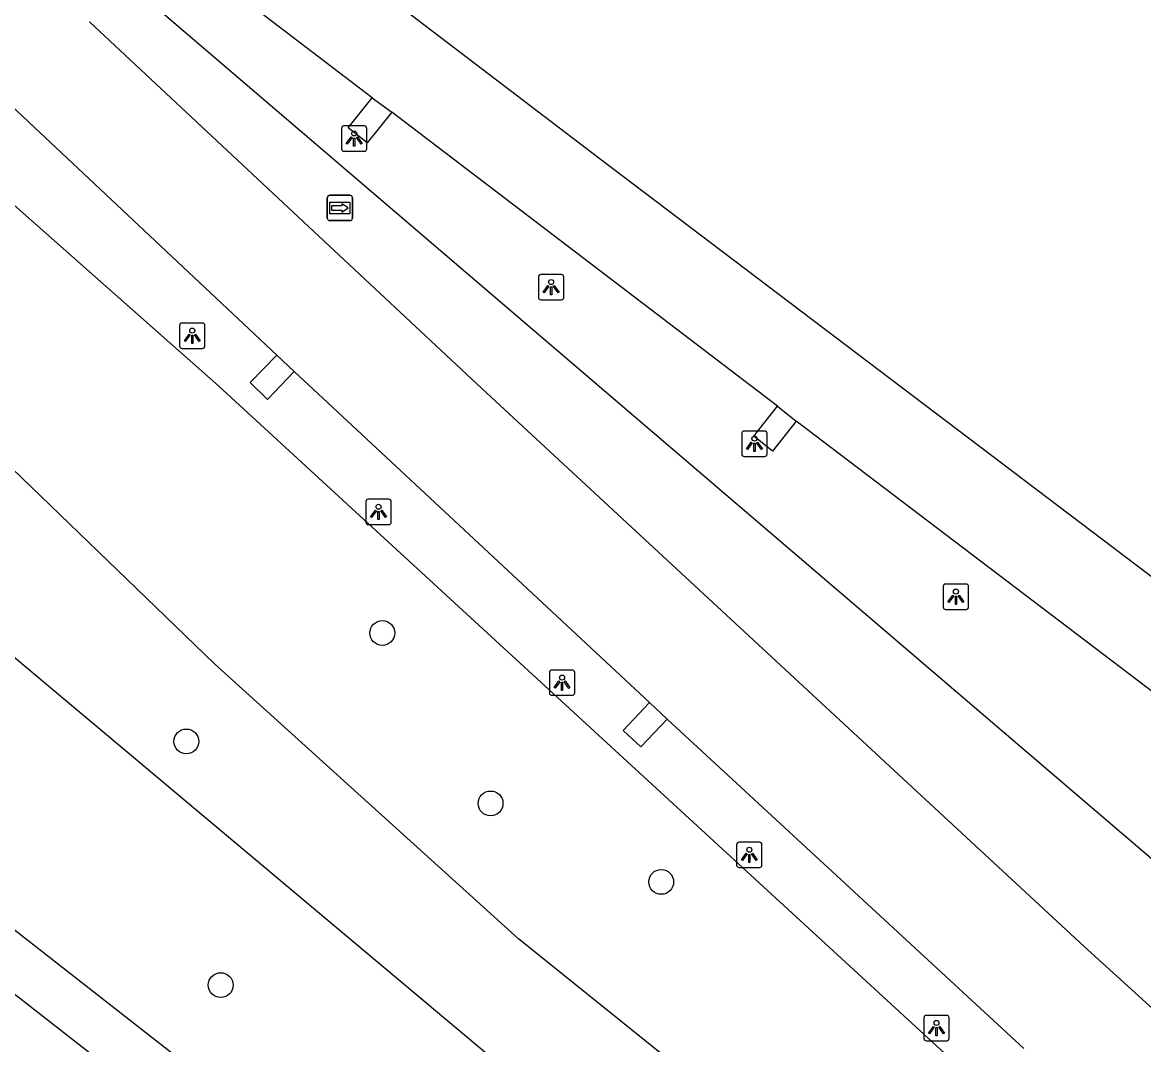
# Model space of a CAD drawing. Extents: x 157466 to 158888, y 383063 to 384677.
# Drawn here: x 158642.1 to 158686.24, y 383961.39 to 384001.63 of the extents above; entities that cross this region are included whole.
import ezdxf

# ---------------------------------------------------------------- set-up
doc = ezdxf.new("R2010")
doc.units = 0
for name, color, linetype in [('IMGEO_Berm_groen', 7, 'Continuous'), ('IMGEO_Boom', 7, 'Continuous'), ('IMGEO_Groenvoorziening', 7, 'Continuous'), ('IMGEO_Lichtpunt', 7, 'Continuous'), ('IMGEO_Rijbaan_lokaal_open', 7, 'Continuous'), ('IMGEO_Rijbaan_regionaal_gesloten', 7, 'Continuous'), ('IMGEO_Wegwijzer', 7, 'Continuous')]:
    doc.layers.add(name, color=color, linetype=linetype)

msp = doc.modelspace()

# ---------------------------------------------------------------- linework, layer by layer
at = {"layer": 'IMGEO_Berm_groen'}
for points in [[(158592.611, 384040.389), (158603.062, 384030.855), (158618.866, 384015.449), (158635.636, 383999.852), (158649.831, 383987.309), (158652.615, 383984.75), (158679.212, 383960.296), (158710.199, 383932.348), (158724.684, 383919.418), (158740.159, 383906.053), (158760.166, 383889.359), (158776.714, 383875.229), (158792.553, 383860.857)], [(158564.348, 384032.052), (158585.348, 384010.678), (158589.846, 384006.513), (158595.875, 384001.543), (158606.237, 383993.699), (158616.579, 383985.612), (158635.376, 383970.915), (158654.191, 383956.204), (158678.1, 383937.509), (158694.724, 383924.511), (158711.994, 383911.008), (158717.008, 383907.087), (158725.26, 383900.681), (158756.19, 383876.531), (158756.88, 383876.013), (158756.965, 383875.793), (158757.55, 383874.435), (158757.869, 383872.031), (158759.488, 383870.539), (158762.98, 383874.478), (158764.514, 383873.194), (158785.996, 383854.136), (158797.607, 383845.775)], [(158687.181, 383968.159), (158645.703, 384003.646)]]:
    msp.add_lwpolyline(points, dxfattribs=at)
at = {"layer": 'IMGEO_Boom'}
for centre in [(158656.269, 383977.593), (158648.555, 383973.323), (158660.531, 383970.882), (158667.247, 383967.793), (158649.909, 383963.729)]:
    msp.add_circle(centre, 0.489, dxfattribs=at)
at = {"layer": 'IMGEO_Groenvoorziening'}
for points in [[(158793.682, 383859.501), (158793.062, 383859.948), (158789.551, 383858.63), (158744, 383894.134), (158691.084, 383935.378), (158689.228, 383936.825), (158643.377, 383975.29), (158640.762, 383977.484), (158616.14, 384000.246), (158599.479, 384016.092), (158578.485, 384037.134), (158575.646, 384040.554)], [(158761.47, 383884.391), (158755.991, 383888.55), (158732.407, 383908.033), (158718.395, 383919.269), (158708.554, 383927.752), (158693.909, 383939.604), (158683.242, 383948.763), (158672.183, 383957.059), (158661.632, 383965.549), (158649.669, 383976.374), (158646.976, 383978.974), (158641.318, 383984.436), (158625.573, 384000), (158618.774, 384007.282)]]:
    msp.add_lwpolyline(points, dxfattribs=at)
at = {"layer": 'IMGEO_Lichtpunt'}
for p, q in [((158654.665, 383997.461), (158654.665, 383996.654)), ((158654.665, 383997.461), (158654.665, 383996.654)), ((158655.567, 383997.556), (158654.759, 383997.556)), ((158655.567, 383997.556), (158654.759, 383997.556)), ((158655.661, 383996.654), (158655.661, 383997.461)), ((158655.661, 383996.654), (158655.661, 383997.461)), ((158654.759, 383996.56), (158655.567, 383996.56)), ((158654.759, 383996.56), (158655.567, 383996.56)), ((158662.416, 383991.61), (158662.416, 383990.803)), ((158662.416, 383991.61), (158662.416, 383990.803)), ((158663.318, 383991.705), (158662.51, 383991.705)), ((158663.318, 383991.705), (158662.51, 383991.705)), ((158663.412, 383990.803), (158663.412, 383991.61)), ((158663.412, 383990.803), (158663.412, 383991.61)), ((158662.51, 383990.709), (158663.318, 383990.709)), ((158662.51, 383990.709), (158663.318, 383990.709)), ((158648.291, 383989.698), (158648.291, 383988.891)), ((158648.291, 383989.698), (158648.291, 383988.891)), ((158649.193, 383989.793), (158648.385, 383989.793)), ((158649.193, 383989.793), (158648.385, 383989.793)), ((158649.287, 383988.891), (158649.287, 383989.698)), ((158649.287, 383988.891), (158649.287, 383989.698)), ((158648.385, 383988.797), (158649.193, 383988.797)), ((158648.385, 383988.797), (158649.193, 383988.797)), ((158671.32, 383985.542), (158670.512, 383985.542)), ((158671.32, 383985.542), (158670.512, 383985.542)), ((158670.418, 383985.447), (158670.418, 383984.64)), ((158670.418, 383985.447), (158670.418, 383984.64)), ((158671.414, 383984.64), (158671.414, 383985.447)), ((158671.414, 383984.64), (158671.414, 383985.447)), ((158670.512, 383984.546), (158671.32, 383984.546)), ((158670.512, 383984.546), (158671.32, 383984.546)), ((158655.623, 383982.763), (158655.623, 383981.956)), ((158655.623, 383982.763), (158655.623, 383981.956)), ((158656.525, 383982.858), (158655.717, 383982.858)), ((158656.525, 383982.858), (158655.717, 383982.858)), ((158656.619, 383981.956), (158656.619, 383982.763)), ((158656.619, 383981.956), (158656.619, 383982.763)), ((158655.717, 383981.862), (158656.525, 383981.862)), ((158655.717, 383981.862), (158656.525, 383981.862)), ((158678.35, 383979.422), (158678.35, 383978.615)), ((158678.35, 383979.422), (158678.35, 383978.615)), ((158679.252, 383979.517), (158678.444, 383979.517)), ((158679.252, 383979.517), (158678.444, 383979.517)), ((158679.346, 383978.615), (158679.346, 383979.422)), ((158679.346, 383978.615), (158679.346, 383979.422)), ((158678.444, 383978.521), (158679.252, 383978.521)), ((158678.444, 383978.521), (158679.252, 383978.521)), ((158662.846, 383976.04), (158662.846, 383975.233)), ((158662.846, 383976.04), (158662.846, 383975.233)), ((158663.748, 383976.135), (158662.94, 383976.135)), ((158663.748, 383976.135), (158662.94, 383976.135)), ((158663.842, 383975.233), (158663.842, 383976.04)), ((158663.842, 383975.233), (158663.842, 383976.04)), ((158662.94, 383975.139), (158663.748, 383975.139)), ((158662.94, 383975.139), (158663.748, 383975.139)), ((158670.218, 383969.261), (158670.218, 383968.454)), ((158670.218, 383969.261), (158670.218, 383968.454)), ((158671.12, 383969.356), (158670.312, 383969.356)), ((158671.12, 383969.356), (158670.312, 383969.356)), ((158671.214, 383968.454), (158671.214, 383969.261)), ((158671.214, 383968.454), (158671.214, 383969.261)), ((158670.312, 383968.36), (158671.12, 383968.36)), ((158670.312, 383968.36), (158671.12, 383968.36)), ((158677.586, 383962.44), (158677.586, 383961.633)), ((158677.586, 383962.44), (158677.586, 383961.633)), ((158678.488, 383962.535), (158677.68, 383962.535)), ((158678.488, 383962.535), (158677.68, 383962.535)), ((158678.582, 383961.633), (158678.582, 383962.44)), ((158678.582, 383961.633), (158678.582, 383962.44)), ((158677.68, 383961.539), (158678.488, 383961.539)), ((158677.68, 383961.539), (158678.488, 383961.539))]:
    msp.add_line(p, q, dxfattribs=at)
for points in [[(158655.039, 383997.125), (158655.078, 383997.097), (158654.89, 383996.835), (158654.852, 383996.862), (158655.039, 383997.125)], [(158655.141, 383997.077), (158655.188, 383997.077), (158655.188, 383996.755), (158655.141, 383996.755), (158655.141, 383997.077)], [(158655.251, 383997.097), (158655.289, 383997.124), (158655.476, 383996.862), (158655.437, 383996.834), (158655.251, 383997.097)], [(158662.79, 383991.274), (158662.829, 383991.246), (158662.641, 383990.984), (158662.603, 383991.011), (158662.79, 383991.274)], [(158663.002, 383991.246), (158663.04, 383991.273), (158663.227, 383991.011), (158663.188, 383990.983), (158663.002, 383991.246)], [(158662.892, 383991.226), (158662.939, 383991.226), (158662.939, 383990.904), (158662.892, 383990.904), (158662.892, 383991.226)], [(158648.665, 383989.362), (158648.704, 383989.334), (158648.516, 383989.072), (158648.478, 383989.099), (158648.665, 383989.362)], [(158648.767, 383989.314), (158648.814, 383989.314), (158648.814, 383988.992), (158648.767, 383988.992), (158648.767, 383989.314)], [(158648.877, 383989.334), (158648.915, 383989.361), (158649.102, 383989.099), (158649.063, 383989.071), (158648.877, 383989.334)], [(158670.792, 383985.111), (158670.831, 383985.083), (158670.643, 383984.821), (158670.605, 383984.848), (158670.792, 383985.111)], [(158671.004, 383985.083), (158671.042, 383985.11), (158671.229, 383984.848), (158671.19, 383984.82), (158671.004, 383985.083)], [(158670.894, 383985.063), (158670.941, 383985.063), (158670.941, 383984.741), (158670.894, 383984.741), (158670.894, 383985.063)], [(158655.997, 383982.427), (158656.036, 383982.399), (158655.848, 383982.137), (158655.81, 383982.164), (158655.997, 383982.427)], [(158656.099, 383982.379), (158656.146, 383982.379), (158656.146, 383982.057), (158656.099, 383982.057), (158656.099, 383982.379)], [(158656.209, 383982.399), (158656.247, 383982.426), (158656.434, 383982.164), (158656.395, 383982.136), (158656.209, 383982.399)], [(158678.724, 383979.086), (158678.763, 383979.058), (158678.575, 383978.796), (158678.537, 383978.823), (158678.724, 383979.086)], [(158678.826, 383979.038), (158678.873, 383979.038), (158678.873, 383978.716), (158678.826, 383978.716), (158678.826, 383979.038)], [(158678.936, 383979.058), (158678.974, 383979.085), (158679.161, 383978.823), (158679.122, 383978.795), (158678.936, 383979.058)], [(158663.22, 383975.704), (158663.259, 383975.676), (158663.071, 383975.414), (158663.033, 383975.441), (158663.22, 383975.704)], [(158663.322, 383975.656), (158663.369, 383975.656), (158663.369, 383975.334), (158663.322, 383975.334), (158663.322, 383975.656)], [(158663.432, 383975.676), (158663.47, 383975.703), (158663.657, 383975.441), (158663.618, 383975.413), (158663.432, 383975.676)], [(158670.592, 383968.925), (158670.631, 383968.897), (158670.443, 383968.635), (158670.405, 383968.662), (158670.592, 383968.925)], [(158670.694, 383968.877), (158670.741, 383968.877), (158670.741, 383968.555), (158670.694, 383968.555), (158670.694, 383968.877)], [(158670.804, 383968.897), (158670.842, 383968.924), (158671.029, 383968.662), (158670.99, 383968.634), (158670.804, 383968.897)], [(158677.96, 383962.104), (158677.999, 383962.076), (158677.811, 383961.814), (158677.773, 383961.841), (158677.96, 383962.104)], [(158678.062, 383962.056), (158678.109, 383962.056), (158678.109, 383961.734), (158678.062, 383961.734), (158678.062, 383962.056)], [(158678.172, 383962.076), (158678.21, 383962.103), (158678.397, 383961.841), (158678.358, 383961.813), (158678.172, 383962.076)]]:
    msp.add_lwpolyline(points, dxfattribs=at)
for centre in [(158655.164, 383997.259), (158662.915, 383991.408), (158648.79, 383989.496), (158670.917, 383985.245), (158656.122, 383982.561), (158678.849, 383979.22), (158663.345, 383975.838), (158670.717, 383969.059), (158678.085, 383962.238)]:
    msp.add_circle(centre, 0.0994, dxfattribs=at)
for centre, start, end in [((158654.759, 383997.461), 90, 180), ((158654.759, 383997.461), 90, 180), ((158655.567, 383997.461), 0, 90), ((158655.567, 383997.461), 0, 90), ((158654.759, 383996.654), 180, 270), ((158654.759, 383996.654), 180, 270), ((158655.567, 383996.654), 270, 0), ((158655.567, 383996.654), 270, 360), ((158662.51, 383991.61), 90, 180), ((158662.51, 383991.61), 90, 180), ((158663.318, 383991.61), 0, 90), ((158663.318, 383991.61), 0, 90), ((158662.51, 383990.803), 180, 270), ((158662.51, 383990.803), 180, 270), ((158663.318, 383990.803), 270, 0), ((158663.318, 383990.803), 270, 360), ((158648.385, 383989.698), 90, 180), ((158648.385, 383989.698), 90, 180), ((158649.193, 383989.698), 0, 90), ((158649.193, 383989.698), 0, 90), ((158648.385, 383988.891), 180, 270), ((158648.385, 383988.891), 180, 270), ((158649.193, 383988.891), 270, 0), ((158649.193, 383988.891), 270, 360), ((158670.512, 383985.447), 90, 180), ((158670.512, 383985.447), 90, 180), ((158671.32, 383985.447), 0, 90), ((158671.32, 383985.447), 0, 90), ((158670.512, 383984.64), 180, 270), ((158670.512, 383984.64), 180, 270), ((158671.32, 383984.64), 270, 0), ((158671.32, 383984.64), 270, 360), ((158655.717, 383982.763), 90, 180), ((158655.717, 383982.763), 90, 180), ((158656.525, 383982.763), 0, 90), ((158656.525, 383982.763), 0, 90), ((158655.717, 383981.956), 180, 270), ((158655.717, 383981.956), 180, 270), ((158656.525, 383981.956), 270, 0), ((158656.525, 383981.956), 270, 360), ((158678.444, 383979.422), 90, 180), ((158678.444, 383979.422), 90, 180), ((158679.252, 383979.422), 0, 90), ((158679.252, 383979.422), 0, 90), ((158678.444, 383978.615), 180, 270), ((158678.444, 383978.615), 180, 270), ((158679.252, 383978.615), 270, 0), ((158679.252, 383978.615), 270, 360), ((158662.94, 383976.04), 90, 180), ((158662.94, 383976.04), 90, 180), ((158663.748, 383976.04), 0, 90), ((158663.748, 383976.04), 0, 90), ((158662.94, 383975.233), 180, 270), ((158662.94, 383975.233), 180, 270), ((158663.748, 383975.233), 270, 0), ((158663.748, 383975.233), 270, 360), ((158670.312, 383969.261), 90, 180), ((158670.312, 383969.261), 90, 180), ((158671.12, 383969.261), 0, 90), ((158671.12, 383969.261), 0, 90), ((158670.312, 383968.454), 180, 270), ((158670.312, 383968.454), 180, 270), ((158671.12, 383968.454), 270, 0), ((158671.12, 383968.454), 270, 360), ((158677.68, 383962.44), 90, 180), ((158677.68, 383962.44), 90, 180), ((158678.488, 383962.44), 0, 90), ((158678.488, 383962.44), 0, 90), ((158677.68, 383961.633), 180, 270), ((158677.68, 383961.633), 180, 270), ((158678.488, 383961.633), 270, 0), ((158678.488, 383961.633), 270, 360)]:
    msp.add_arc(centre, 0.0946, start, end, dxfattribs=at)
at = {"layer": 'IMGEO_Rijbaan_lokaal_open'}
for points in [[(158710.762, 383909.432), (158636.085, 383967.822), (158605.005, 383992.123), (158594.603, 384000), (158588.574, 384004.97)], [(158656.639, 383998.094), (158655.675, 383996.895), (158654.93, 383997.485), (158655.865, 383998.664)], [(158652.801, 383987.885), (158651.756, 383986.788), (158651.073, 383987.448), (158652.118, 383988.53)], [(158672.564, 383985.934), (158671.633, 383984.748), (158670.888, 383985.338), (158671.823, 383986.517)], [(158667.485, 383974.205), (158666.449, 383973.108), (158665.756, 383973.758), (158666.784, 383974.855)]]:
    msp.add_lwpolyline(points, dxfattribs=at)
at = {"layer": 'IMGEO_Rijbaan_regionaal_gesloten'}
for points in [[(158596.641, 384048.238), (158664.84, 383996.262), (158694.763, 383973.599), (158726.719, 383949.16), (158748.405, 383932.576), (158815.5, 383881.483), (158866.497, 383842.464)], [(158655.865, 383998.664), (158647.475, 384005.081), (158647.448, 384005.101)], [(158652.118, 383988.53), (158638.192, 384001.605)], [(158644.747, 384001.657), (158660.186, 383987.22), (158683.896, 383965.249), (158694.044, 383956.043), (158699.712, 383950.963), (158712.892, 383939.149), (158739.8, 383915.618), (158789.269, 383873.267)], [(158655.865, 383998.664), (158656.639, 383998.094)], [(158671.823, 383986.517), (158656.639, 383998.094)], [(158652.118, 383988.53), (158652.801, 383987.885)], [(158666.784, 383974.855), (158654.306, 383986.482), (158652.801, 383987.885)], [(158671.823, 383986.517), (158672.564, 383985.934)], [(158687.777, 383974.364), (158672.564, 383985.934)], [(158666.784, 383974.855), (158667.485, 383974.205)], [(158681.527, 383961.237), (158667.485, 383974.205)]]:
    msp.add_lwpolyline(points, dxfattribs=at)
at = {"layer": 'IMGEO_Wegwijzer'}
for p, q in [((158654.204, 383994.827), (158654.994, 383994.827)), ((158654.994, 383994.827), (158654.204, 383994.827)), ((158654.104, 383993.927), (158654.104, 383994.727)), ((158654.104, 383994.727), (158654.104, 383993.927)), ((158655.094, 383994.727), (158655.094, 383993.927)), ((158655.094, 383993.927), (158655.094, 383994.727)), ((158654.994, 383993.827), (158654.204, 383993.827)), ((158654.204, 383993.827), (158654.994, 383993.827))]:
    msp.add_line(p, q, dxfattribs=at)
for points in [[(158654.205, 383994.559), (158654.993, 383994.559), (158654.993, 383994.095), (158654.205, 383994.095), (158654.205, 383994.559)], [(158654.27, 383994.411), (158654.27, 383994.327), (158654.27, 383994.243), (158654.681, 383994.243), (158654.681, 383994.16), (158654.928, 383994.327), (158654.681, 383994.494), (158654.681, 383994.411), (158654.27, 383994.411)]]:
    msp.add_lwpolyline(points, dxfattribs=at)
for centre, start, end in [((158654.204, 383994.727), 90, 180), ((158654.204, 383994.727), 90, 180), ((158654.994, 383994.727), 0, 90), ((158654.994, 383994.727), 360, 90), ((158654.204, 383993.927), 180, 270), ((158654.204, 383993.927), 180, 270), ((158654.994, 383993.927), 270, 0), ((158654.994, 383993.927), 270, 0)]:
    msp.add_arc(centre, 0.1, start, end, dxfattribs=at)

doc.saveas('drawing.dxf')
